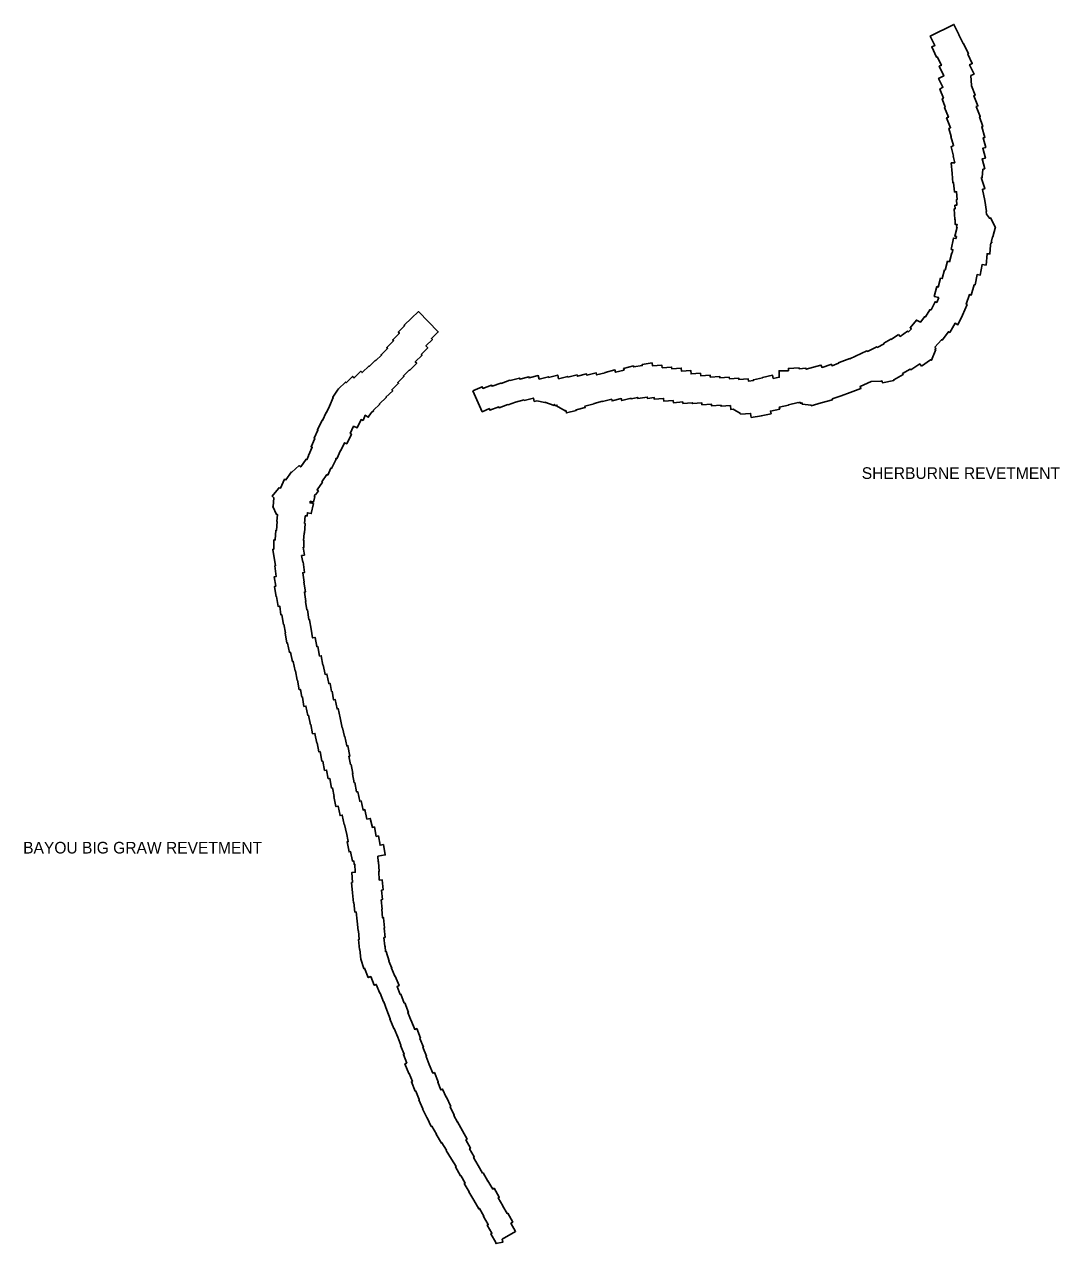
# Model space of a CAD drawing. Extents: x 2650582 to 3923188, y 277893 to 989177.
# Drawn here: x 3143074 to 3157291, y 718066 to 734806 of the extents above; entities that cross this region are included whole.
import ezdxf

# ---------------------------------------------------------------- set-up
doc = ezdxf.new("R2010")
doc.units = 0
doc.layers.add('Level 3', color=7, linetype='Continuous')

msp = doc.modelspace()

# ---------------------------------------------------------------- linework, layer by layer
at = {"layer": 'Level 3'}
for points in [[(3155908, 734666), (3155839, 734806), (3155515, 734646), (3155579, 734517), (3155535, 734496), (3155602, 734356), (3155611, 734360), (3155668, 734245), (3155638, 734231), (3155699, 734099), (3155629, 734065), (3155689, 733942), (3155645, 733917), (3155696, 733795), (3155678, 733781), (3155720, 733673), (3155710, 733664), (3155763, 733531), (3155739, 733521), (3155793, 733388), (3155768, 733375), (3155802, 733268), (3155798, 733266), (3155835, 733141), (3155800, 733125), (3155836, 732997), (3155829, 732995), (3155853, 732906)], [(3156348, 731805), (3156359, 731807), (3156355, 731828), (3156371, 731890), (3156373, 731890), (3156409, 732025), (3156404, 732027), (3156405, 732027), (3156342, 732152), (3156326, 732144), (3156289, 732202), (3156284, 732237), (3156286, 732237), (3156262, 732388), (3156265, 732389), (3156230, 732540), (3156265, 732552), (3156217, 732692), (3156222, 732693), (3156218, 732704), (3156229, 732703), (3156238, 732817), (3156264, 732824), (3156227, 732958), (3156272, 732969), (3156235, 733106), (3156276, 733117), (3156240, 733247), (3156265, 733254), (3156221, 733399), (3156235, 733403), (3156192, 733537), (3156202, 733541), (3156147, 733678), (3156169, 733687), (3156113, 733826), (3156131, 733833), (3156080, 733964), (3156082, 733965), (3156074, 734103), (3156116, 734124), (3156054, 734251), (3156091, 734268), (3156030, 734399), (3156038, 734403), (3155969, 734544), (3155965, 734542), (3155906, 734665), (3155908, 734666)], [(3155853, 732906), (3155803, 732903), (3155814, 732760), (3155823, 732631), (3155835, 732632), (3155846, 732507), (3155877, 732509), (3155884, 732401), (3155875, 732400), (3155879, 732323), (3155854, 732322), (3155857, 732275), (3155845, 732274), (3155852, 732127), (3155856, 732127)], [(3155856, 732127), (3155859, 732057), (3155885, 732058), (3155876, 732023), (3155883, 732021), (3155851, 731900), (3155876, 731894), (3155868, 731865), (3155832, 731872), (3155802, 731716), (3155826, 731711), (3155814, 731667), (3155809, 731668), (3155777, 731548), (3155752, 731554), (3155719, 731433), (3155711, 731436), (3155679, 731315), (3155657, 731321), (3155624, 731200), (3155607, 731205), (3155570, 731070), (3155631, 731054)], [(3155394, 730112), (3155519, 730201), (3155533, 730195), (3155590, 730340), (3155578, 730345), (3155592, 730359), (3155579, 730372), (3155668, 730477), (3155678, 730470), (3155765, 730586), (3155783, 730576), (3155856, 730703), (3155895, 730683), (3155959, 730813), (3156020, 730960), (3156009, 730964), (3156052, 731097), (3156078, 731090), (3156117, 731230), (3156130, 731228), (3156158, 731370), (3156202, 731363), (3156226, 731508), (3156282, 731502), (3156296, 731656), (3156334, 731654), (3156341, 731777), (3156348, 731805)], [(3155631, 731054), (3155603, 730988), (3155581, 730999), (3155526, 730887), (3155507, 730889), (3155450, 730790), (3155438, 730794), (3155379, 730716), (3155325, 730746), (3155238, 730642), (3155257, 730626), (3155215, 730585), (3155204, 730593), (3155103, 730521), (3155078, 730546)], [(3147726, 729368), (3147756, 729440), (3147796, 729413), (3147837, 729472), (3147838, 729471), (3147871, 729505), (3147868, 729509), (3147954, 729592), (3147951, 729596), (3148043, 729685), (3148040, 729688), (3148132, 729774), (3148120, 729787), (3148212, 729879), (3148201, 729889), (3148287, 729972), (3148280, 729980), (3148360, 730059), (3148363, 730056), (3148462, 730154), (3148443, 730172), (3148535, 730263), (3148524, 730274), (3148614, 730365), (3148588, 730391), (3148678, 730478), (3148664, 730493), (3148758, 730584), (3148485, 730864), (3148392, 730773), (3148391, 730774), (3148289, 730676), (3148296, 730668), (3148209, 730582), (3148225, 730567), (3148132, 730475), (3148144, 730462), (3148051, 730369), (3148062, 730358), (3147973, 730271), (3147979, 730266), (3147899, 730190), (3147894, 730195), (3147813, 730113), (3147809, 730117), (3147712, 730026), (3147695, 730043), (3147602, 729953), (3147582, 729973), (3147493, 729885), (3147483, 729896), (3147390, 729802), (3147389, 729803), (3147375, 729784), (3147308, 729687), (3147315, 729683)], [(3155078, 730546), (3154979, 730481), (3154974, 730485), (3154877, 730428), (3154881, 730421), (3154786, 730370), (3154781, 730379), (3154653, 730315), (3154645, 730324), (3154412, 730213), (3154409, 730218), (3154265, 730164), (3154266, 730163), (3154254, 730159), (3154256, 730154), (3154166, 730119), (3154159, 730137), (3154153, 730135), (3154151, 730138), (3154030, 730096), (3154014, 730128), (3153812, 730070), (3153808, 730084), (3153714, 730079), (3153713, 730090), (3153566, 730083), (3153567, 730051), (3153439, 730050), (3153440, 729962), (3153358, 729945)], [(3153358, 729945), (3153349, 729989), (3153212, 729960), (3153213, 729954), (3153086, 729927), (3153088, 729917), (3153019, 729906), (3153016, 729938), (3152887, 729929), (3152885, 729949), (3152756, 729940), (3152754, 729962), (3152625, 729953), (3152623, 729973), (3152493, 729964), (3152491, 729991), (3152362, 729982), (3152359, 730017), (3152230, 730008), (3152226, 730054), (3152097, 730046), (3152094, 730086), (3151964, 730077), (3151962, 730101), (3151833, 730092), (3151830, 730126), (3151702, 730117), (3151695, 730158), (3151557, 730136), (3151559, 730122), (3151442, 730104), (3151439, 730116), (3151303, 730083), (3151309, 730060), (3151192, 730031), (3151185, 730061), (3151049, 730027), (3151050, 730023), (3150933, 729994), (3150927, 730021), (3150800, 729989), (3150796, 730007), (3150670, 729975), (3150665, 729994), (3150539, 729963), (3150537, 729972), (3150411, 729941), (3150398, 729991), (3150272, 729960), (3150270, 729967), (3150144, 729936), (3150132, 729983), (3150006, 729952), (3150002, 729968), (3149876, 729937), (3149873, 729950), (3149744, 729918), (3149743, 729921), (3149621, 729876), (3149619, 729882), (3149497, 729837), (3149491, 729852), (3149371, 729809), (3149361, 729830), (3149232, 729776)], [(3153731, 729620), (3153732, 729605), (3153757, 729606), (3153756, 729591), (3153879, 729580), (3153881, 729570), (3154015, 729608), (3154172, 729653), (3154169, 729665), (3154292, 729708), (3154293, 729705), (3154413, 729750), (3154562, 729807), (3154552, 729834), (3154702, 729905), (3154842, 729906), (3154853, 729912), (3154858, 729886), (3155016, 729918), (3155014, 729926), (3155142, 729997), (3155134, 730012), (3155241, 730074), (3155248, 730063), (3155371, 730145), (3155394, 730112)], [(3149232, 729776), (3149361, 729488), (3149460, 729530), (3149467, 729508), (3149589, 729553), (3149593, 729543), (3149715, 729587), (3149716, 729584), (3149818, 729621), (3149937, 729651), (3149939, 729643), (3150065, 729675), (3150076, 729629), (3150110, 729637), (3150222, 729614), (3150223, 729617), (3150350, 729575), (3150354, 729588), (3150359, 729571), (3150388, 729579), (3150382, 729568), (3150503, 729498), (3150508, 729507), (3150517, 729472), (3150653, 729506), (3150651, 729515), (3150777, 729547), (3150772, 729565), (3150898, 729596), (3150897, 729602), (3151013, 729631), (3151014, 729628), (3151141, 729659), (3151146, 729637), (3151272, 729668), (3151279, 729641), (3151405, 729673), (3151407, 729663), (3151497, 729685), (3151499, 729669), (3151628, 729690), (3151631, 729670), (3151721, 729684), (3151723, 729661), (3151852, 729670), (3151855, 729635), (3151984, 729644), (3151987, 729612), (3152116, 729622), (3152118, 729603), (3152247, 729612), (3152248, 729599), (3152378, 729608), (3152379, 729584), (3152509, 729593), (3152511, 729568), (3152641, 729577), (3152642, 729563), (3152771, 729572), (3152775, 729520), (3152809, 729522), (3152909, 729463), (3152910, 729456), (3153047, 729465), (3153056, 729408)], [(3147315, 729683), (3147264, 729563), (3147266, 729562), (3147225, 729475), (3147219, 729478), (3147168, 729368), (3147162, 729371), (3147099, 729238), (3147105, 729235), (3147053, 729124), (3147065, 729118), (3147012, 729006), (3147027, 728999), (3146974, 728885), (3146978, 728883), (3146953, 728828), (3146943, 728835), (3146869, 728729), (3146855, 728739), (3146848, 728748), (3146747, 728659), (3146743, 728662), (3146665, 728552), (3146647, 728560), (3146593, 728439), (3146570, 728445), (3146566, 728432), (3146476, 728329), (3146500, 728306), (3146491, 728188), (3146486, 728186), (3146535, 728078), (3146550, 728077), (3146543, 727980), (3146545, 727980), (3146537, 727859), (3146528, 727860), (3146519, 727728), (3146501, 727728), (3146499, 727601), (3146485, 727598), (3146522, 727372)], [(3153056, 729408), (3153195, 729430), (3153194, 729433), (3153328, 729461), (3153320, 729496), (3153448, 729523), (3153442, 729552), (3153569, 729579), (3153568, 729583), (3153699, 729616), (3153700, 729611), (3153731, 729620)], [(3146882, 727514), (3146921, 727520), (3146903, 727628), (3146912, 727628), (3146914, 727721), (3146908, 727721), (3146915, 727821), (3146920, 727821), (3146929, 727955), (3146923, 727955), (3146931, 728058), (3146958, 728057), (3146960, 728101), (3147014, 728090), (3147043, 728227), (3146998, 728236), (3146999, 728258), (3147044, 728247), (3147063, 728323), (3147055, 728325), (3147066, 728351), (3147072, 728346), (3147112, 728401), (3147093, 728414), (3147168, 728520), (3147161, 728525), (3147229, 728624), (3147240, 728619), (3147284, 728715), (3147294, 728710), (3147355, 728836), (3147349, 728839), (3147352, 728847), (3147364, 728841), (3147417, 728955), (3147419, 728954), (3147470, 729063), (3147502, 729049), (3147565, 729182), (3147549, 729189), (3147595, 729289), (3147644, 729266), (3147697, 729380), (3147726, 729368)], [(3147301, 725650), (3147293, 725648), (3147273, 725758), (3147253, 725755), (3147228, 725886), (3147203, 725881), (3147179, 726011), (3147173, 726010), (3147150, 726137), (3147128, 726133), (3147103, 726265), (3147090, 726263), (3147066, 726390), (3147032, 726383), (3147011, 726503), (3147013, 726503), (3146990, 726632), (3146982, 726633), (3146961, 726769), (3146952, 726768), (3146935, 726881), (3146941, 726883), (3146919, 727011), (3146934, 727013), (3146912, 727148), (3146917, 727149), (3146896, 727278), (3146923, 727282), (3146903, 727425), (3146897, 727424), (3146882, 727514)], [(3146522, 727372), (3146513, 727371), (3146533, 727227), (3146505, 727222), (3146526, 727091), (3146507, 727088), (3146530, 726948), (3146535, 726949), (3146558, 726815), (3146580, 726819), (3146597, 726697), (3146612, 726699), (3146632, 726568), (3146637, 726569), (3146658, 726452), (3146655, 726451), (3146679, 726310), (3146689, 726312), (3146714, 726183), (3146729, 726186), (3146754, 726056), (3146767, 726059), (3146791, 725928), (3146798, 725929), (3146821, 725800), (3146823, 725801), (3146848, 725671), (3146864, 725674), (3146884, 725568)], [(3146884, 725568), (3146894, 725570), (3146914, 725442), (3146941, 725446), (3146966, 725319), (3146978, 725321), (3147003, 725191), (3147008, 725193), (3147033, 725067), (3147063, 725072), (3147089, 724939), (3147094, 724940), (3147119, 724818), (3147136, 724821), (3147161, 724688), (3147171, 724690), (3147196, 724562), (3147224, 724568), (3147248, 724449), (3147267, 724453), (3147292, 724321), (3147304, 724323), (3147327, 724205), (3147325, 724204), (3147352, 724067), (3147383, 724073), (3147410, 723943), (3147439, 723949), (3147467, 723820), (3147470, 723821), (3147497, 723703), (3147500, 723704), (3147521, 723586), (3147509, 723583), (3147534, 723444), (3147555, 723448), (3147579, 723318), (3147597, 723322)], [(3147929, 723384), (3148031, 723403), (3148005, 723544), (3147958, 723535), (3147935, 723663), (3147906, 723657), (3147882, 723786), (3147853, 723780), (3147825, 723904), (3147779, 723894), (3147750, 724024), (3147725, 724018), (3147698, 724144), (3147679, 724140), (3147653, 724270), (3147637, 724267), (3147612, 724395), (3147603, 724393), (3147579, 724517), (3147585, 724519), (3147560, 724644), (3147553, 724643), (3147530, 724757), (3147544, 724759), (3147518, 724902), (3147501, 724899), (3147474, 725028), (3147469, 725027), (3147445, 725147), (3147439, 725146), (3147412, 725285), (3147409, 725285), (3147385, 725411), (3147368, 725408), (3147343, 725535), (3147320, 725531), (3147301, 725650)], [(3148596, 720640), (3148548, 720761), (3148555, 720764), (3148507, 720884), (3148514, 720887), (3148462, 721017), (3148436, 721007), (3148387, 721127), (3148384, 721126), (3148339, 721237), (3148349, 721241), (3148297, 721371), (3148292, 721369), (3148244, 721490), (3148237, 721487), (3148192, 721598), (3148219, 721609), (3148166, 721739), (3148160, 721736), (3148115, 721848), (3148119, 721849), (3148081, 721942), (3148083, 721942), (3148044, 722077), (3148035, 722074), (3148027, 722149), (3148023, 722149), (3148011, 722268), (3148028, 722270), (3148014, 722399), (3148020, 722400), (3148006, 722539), (3147994, 722538), (3147982, 722657), (3147988, 722658), (3147974, 722787), (3147991, 722789), (3147977, 722918), (3148001, 722921), (3147989, 723060), (3147948, 723056), (3147940, 723177), (3147947, 723177), (3147938, 723309), (3147934, 723309), (3147929, 723384)], [(3147597, 723322), (3147601, 723275), (3147612, 723276), (3147619, 723164), (3147569, 723161), (3147579, 723024), (3147567, 723023), (3147580, 722884), (3147580, 722884), (3147594, 722747), (3147599, 722748), (3147613, 722618), (3147630, 722620), (3147643, 722491), (3147646, 722491), (3147659, 722362), (3147661, 722362), (3147674, 722243), (3147663, 722242), (3147678, 722102), (3147680, 722102), (3147693, 721973), (3147696, 721973), (3147734, 721842), (3147746, 721846), (3147797, 721719), (3147830, 721733), (3147879, 721612), (3147907, 721624), (3147956, 721503), (3147959, 721504), (3148008, 721384), (3148009, 721384), (3148054, 721273), (3148050, 721271), (3148099, 721151), (3148095, 721150), (3148148, 721020), (3148152, 721021), (3148201, 720901), (3148201, 720901), (3148246, 720790), (3148241, 720788), (3148290, 720667), (3148280, 720663), (3148328, 720543)], [(3148328, 720543), (3148301, 720532), (3148354, 720402), (3148358, 720403), (3148402, 720292), (3148390, 720287), (3148442, 720157), (3148450, 720160), (3148497, 720044), (3148492, 720042), (3148547, 719918), (3148543, 719916), (3148605, 719790), (3148605, 719791), (3148662, 719674), (3148670, 719678), (3148733, 719568), (3148731, 719567), (3148801, 719446), (3148809, 719451), (3148869, 719347), (3148868, 719346), (3148938, 719225), (3148942, 719227), (3149002, 719123), (3148993, 719118), (3149063, 718997), (3149067, 718999), (3149127, 718895), (3149116, 718889), (3149181, 718776), (3149180, 718776), (3149245, 718663), (3149245, 718663), (3149315, 718542), (3149325, 718548), (3149385, 718444), (3149379, 718440), (3149444, 718327), (3149431, 718320), (3149496, 718207), (3149479, 718198), (3149547, 718079)], [(3149547, 718079), (3149550, 718066), (3149643, 718084), (3149635, 718126), (3149820, 718233), (3149755, 718345), (3149782, 718361), (3149712, 718483), (3149705, 718478), (3149645, 718582), (3149647, 718584), (3149582, 718696), (3149595, 718703), (3149525, 718825), (3149506, 718814), (3149441, 718926), (3149438, 718924), (3149373, 719037), (3149367, 719034), (3149307, 719138), (3149307, 719138), (3149242, 719250), (3149253, 719257), (3149188, 719369), (3149202, 719377), (3149137, 719490), (3149154, 719500), (3149089, 719612), (3149093, 719614), (3149023, 719736), (3149022, 719735), (3148971, 719824), (3148978, 719828), (3148921, 719945), (3148930, 719949), (3148869, 720075), (3148868, 720075), (3148818, 720187), (3148794, 720176), (3148751, 720282), (3148758, 720285), (3148706, 720415), (3148683, 720406), (3148635, 720526), (3148634, 720526), (3148590, 720637), (3148596, 720640)]]:
    msp.add_lwpolyline(points, dxfattribs=at)

# ---------------------------------------------------------------- texts
for s, p in [('SHERBURNE REVETMENT', (3154574, 728565)), ('BAYOU BIG GRAW REVETMENT', (3143057, 723422))]:
    msp.add_text(s, height=160, dxfattribs=at).set_placement(p)

doc.saveas('drawing.dxf')
